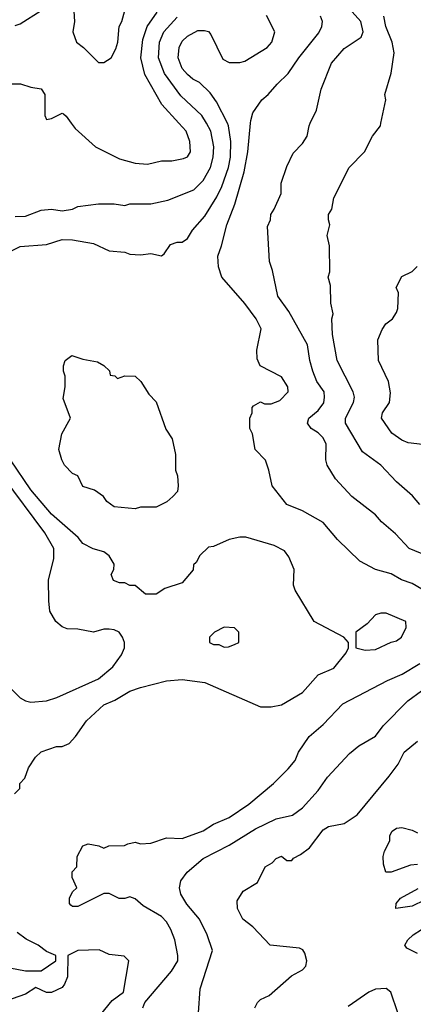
# Model space of a CAD drawing. Header units: inches. Extents: x 1793389 to 1900389, y 320802 to 470796.
# Tile 632 of 656: x 1867468 to 1868974, y 426623 to 430397. Entities that reach past the tile are written whole.
import ezdxf

# ---------------------------------------------------------------- set-up
doc = ezdxf.new("R2010")
doc.units = ezdxf.units.IN
doc.header["$MEASUREMENT"] = 0
doc.layers.add('B8462', color=7, linetype='Continuous')
doc.layers.add('B8463', color=7, linetype='Continuous')

msp = doc.modelspace()

# ---------------------------------------------------------------- linework, layer by layer
at = {"layer": 'B8462', "color": 2}
for points, elevation in [([(1867391.5, 429488.5), (1867470, 429527.3), (1867570, 429534.8), (1867630, 429554), (1867670, 429553.4), (1867750, 429538.8), (1867810, 429511), (1867870, 429506), (1867890, 429498), (1867930, 429496), (1867970, 429501), (1868010, 429492), (1868020.4, 429499.6), (1868044.7, 429535.3), (1868070, 429544.7), (1868090, 429544.7), (1868110, 429558), (1868129, 429590), (1868176.6, 429643.4), (1868222.8, 429717.2), (1868242, 429758), (1868266.6, 429830), (1868274.3, 429870), (1868275.8, 429930), (1868267.6, 429990), (1868262.6, 430000)], 350), ([(1867450, 429642), (1867490, 429644), (1867550, 429666.8), (1867590, 429670.8), (1867630, 429664), (1867670, 429671), (1867690, 429681), (1867770, 429691), (1867830, 429691), (1867870, 429684.7), (1867890, 429691.3), (1867970, 429690.8), (1868034.8, 429705.2), (1868134.9, 429745.1), (1868170, 429780.7), (1868197.6, 429830), (1868207.8, 429870), (1868211.5, 429910), (1868199.6, 429970), (1868182.4, 430000)], 354), ([(1867665.3, 430000), (1867679.8, 429979.8), (1867758, 429910), (1867850, 429862.8), (1867910, 429847.3), (1867956.5, 429843.5), (1868010, 429856), (1868050, 429856), (1868094.8, 429865.2), (1868110, 429871.3), (1868121.2, 429890), (1868119.3, 429930), (1868105.2, 429970), (1868077.5, 430000)], 358), ([(1869050, 428189.2), (1868970, 428236), (1868929.6, 428249.6), (1868890, 428272.7), (1868829.4, 428289.4), (1868770, 428322), (1868684.1, 428404.1), (1868630, 428469.2), (1868550, 428514), (1868490, 428539), (1868434, 428610), (1868422, 428670), (1868408.9, 428708.9), (1868369, 428750), (1868359, 428810), (1868349.2, 428830), (1868348.7, 428870), (1868358, 428890), (1868358, 428910), (1868363.1, 428916.9), (1868390, 428932), (1868404.7, 428924.7), (1868430, 428924.7), (1868463.1, 428936.9), (1868495.3, 428970), (1868494, 428990), (1868470, 429028), (1868388.7, 429070), (1868376.4, 429096.4), (1868375.3, 429130), (1868392.5, 429212.5), (1868373.2, 429250), (1868330, 429309.2), (1868242, 429410), (1868229.3, 429449.3), (1868226, 429490), (1868240.9, 429530), (1868260.7, 429610), (1868291.8, 429690), (1868326.7, 429813.3), (1868341.3, 429890), (1868351.4, 430000)], 346), ([(1869030, 428341.2), (1868959, 428370), (1868906.3, 428426.3), (1868852.3, 428472.3), (1868830, 428499), (1868739, 428570), (1868676.5, 428636.5), (1868645.2, 428690), (1868639.3, 428710), (1868640.9, 428770), (1868630, 428794), (1868610, 428814), (1868584, 428830), (1868569.3, 428850), (1868574, 428870), (1868610, 428898.8), (1868631.5, 428928.5), (1868635.1, 428950), (1868632.7, 428970), (1868604.5, 429010), (1868589.5, 429050), (1868578, 429090), (1868569.2, 429150), (1868498, 429278), (1868456.5, 429336.5), (1868436, 429436), (1868424, 429470), (1868416.4, 429603.6), (1868428, 429630), (1868428.7, 429650), (1868442, 429670), (1868468, 429730), (1868468.7, 429770), (1868490, 429834), (1868514.6, 429885.4), (1868550, 429922), (1868568.7, 429950), (1868575.3, 429990), (1868580.1, 430000)], 342), ([(1868998.9, 428538.9), (1868971.7, 428571.7), (1868910, 428625.2), (1868849.5, 428689.5), (1868780.1, 428740.1), (1868715.1, 428850), (1868715.1, 428870), (1868745.2, 428930), (1868749.2, 428950), (1868744, 428970), (1868682.7, 429090), (1868665.2, 429190), (1868662, 429250), (1868668, 429270), (1868659, 429310), (1868658, 429378), (1868648.7, 429410), (1868655.3, 429430), (1868654, 429530), (1868645.2, 429570), (1868655.3, 429610), (1868649.3, 429629.3), (1868649.2, 429650), (1868662, 429670), (1868670, 429714), (1868728.7, 429830), (1868788, 429890), (1868818, 429950), (1868848.7, 429990), (1868850.7, 430000)], 338), ([(1869010, 428769.2), (1868954.8, 428774.8), (1868930, 428785.2), (1868892.5, 428812.5), (1868852.7, 428870), (1868856, 428890), (1868882.9, 428930), (1868886.8, 428966.8), (1868879.3, 429010), (1868841.2, 429090), (1868839, 429170), (1868855.3, 429210), (1868869.4, 429230.6), (1868895.3, 429250), (1868910, 429274), (1868915.3, 429290), (1868918, 429350), (1868908.7, 429370), (1868930, 429412), (1868970, 429432), (1868988.9, 429451.1)], 334), ([(1867448, 427430), (1867468, 427450), (1867468, 427470), (1867488, 427490), (1867502, 427530), (1867528, 427570), (1867550, 427591.3), (1867608.9, 427611.1), (1867630, 427611.3), (1867657.2, 427622.8), (1867682, 427650), (1867724, 427710), (1867790, 427770.7), (1867831.5, 427788.5), (1867890, 427823), (1867930, 427838), (1868030, 427863), (1868090, 427867.7), (1868176.1, 427856.1), (1868390, 427762.8), (1868430, 427762.8), (1868469.4, 427770.6), (1868550, 427818.8), (1868610, 427886), (1868670, 427911.3), (1868718, 427970), (1868726, 427990), (1868726, 428010), (1868708, 428030), (1868595.3, 428090), (1868522, 428210), (1868515.3, 428230), (1868518, 428290), (1868498, 428338), (1868481.2, 428361.2), (1868442, 428382), (1868333.6, 428413.6), (1868310, 428414), (1868270, 428404), (1868210, 428378), (1868190, 428375.3), (1868156.9, 428343.1), (1868143.6, 428316.4), (1868132.7, 428307.3), (1868131.6, 428288.4), (1868090, 428238), (1868023.5, 428216.5), (1867990, 428195.3), (1867950, 428195.3), (1867910, 428228), (1867888.9, 428228.9), (1867870, 428238), (1867850, 428238), (1867827.3, 428247.3), (1867818, 428270), (1867828.7, 428290), (1867829, 428310), (1867810, 428342), (1867790, 428357.2), (1867749.4, 428369.4), (1867710, 428389.2), (1867691.7, 428411.7), (1867590, 428502), (1867510, 428595.1), (1867432.3, 428710)], 350), ([(1867430, 427838), (1867470, 427798), (1867490, 427786), (1867510, 427781), (1867570, 427786.8), (1867610, 427799.1), (1867770, 427870.7), (1867823.9, 427916.1), (1867857.5, 427962.5), (1867869, 427990), (1867869, 428010), (1867862, 428030), (1867848, 428050), (1867830, 428059), (1867810, 428061.2), (1867790, 428061.2), (1867750, 428049.3), (1867690, 428060.9), (1867650, 428062.7), (1867630, 428069.3), (1867606, 428090), (1867583.7, 428130), (1867579.3, 428170), (1867578, 428250), (1867598, 428330), (1867598, 428370), (1867564.5, 428430), (1867404.9, 428644.9)], 354), ([(1867939, 426610), (1867946.6, 426630), (1868049.3, 426750), (1868072.7, 426790), (1868073.2, 426810), (1868061.2, 426870), (1868046.6, 426910), (1868030, 426939), (1868010, 426959.3), (1867940.2, 427000.2), (1867910, 427028), (1867890, 427035.3), (1867870, 427028.7), (1867848.9, 427028.9), (1867810, 427048), (1867790, 427048), (1867690, 426998), (1867670, 426998), (1867663.1, 427003.1), (1867658, 427010), (1867658, 427030), (1867670, 427054), (1867686, 427070), (1867668.9, 427108.9), (1867668.9, 427131.1), (1867686, 427150), (1867688, 427190), (1867709.2, 427230.8), (1867730, 427238), (1867771.1, 427231.1), (1867790, 427222), (1867808.9, 427231.1), (1867868.4, 427231.6), (1867881.2, 427238.8), (1867910, 427244.7), (1867930, 427238), (1867970, 427241), (1868030, 427261), (1868090, 427258.8), (1868170, 427288.2), (1868210, 427313.4), (1868270, 427339.3), (1868345.2, 427390), (1868439, 427470), (1868494.8, 427525.2), (1868522, 427558), (1868535.3, 427590), (1868575.3, 427650), (1868630, 427696), (1868704.8, 427775.2), (1868875.9, 427864.1), (1868931.5, 427888.5), (1868999, 427930)], 346), ([(1868152, 426590), (1868158, 426682), (1868206, 426830), (1868185.2, 426890), (1868156, 426950), (1868107.7, 427007.7), (1868084.8, 427044.8), (1868079.3, 427070), (1868084.1, 427095.9), (1868109, 427130), (1868170, 427182), (1868270, 427233.4), (1868370, 427296.3), (1868450, 427334), (1868511.9, 427348.1), (1868550, 427376), (1868610, 427442.8), (1868645.8, 427494.2), (1868730, 427584.7), (1868766.3, 427613.7), (1868830, 427651.3), (1868859, 427690), (1868954, 427786), (1869057.4, 427862.6)], 342), ([(1868368, 426610), (1868378, 426630), (1868390, 426642), (1868423.1, 426656.9), (1868507.6, 426732.4), (1868550, 426754.8), (1868562.7, 426770), (1868567, 426790), (1868559.6, 426819.6), (1868551.8, 426831.8), (1868538.9, 426838.9), (1868426, 426850), (1868360.2, 426920.2), (1868322, 426950), (1868302, 426990), (1868300.4, 427019.6), (1868323.1, 427056.9), (1868378, 427090), (1868408, 427150), (1868434.6, 427165.4), (1868450, 427182), (1868470, 427191.3), (1868490, 427174), (1868510, 427174), (1868516.4, 427183.6), (1868543.1, 427196.9), (1868576.5, 427223.5), (1868630, 427291.3), (1868650, 427304.7), (1868710, 427316), (1868759, 427350), (1868882, 427498), (1868916, 427544), (1868939, 427590), (1868990, 427632)], 338), ([(1868990, 427159.7), (1868963.1, 427156.9), (1868890, 427129.2), (1868869.3, 427129.3), (1868860.2, 427160.2), (1868859, 427190), (1868864, 427210), (1868884, 427250), (1868884, 427270), (1868893.6, 427286.4), (1868910, 427298), (1868930, 427301), (1868970, 427291), (1868990, 427281)], 334), ([(1869017.3, 427022.7), (1868970, 426999.6), (1868908, 426990), (1868909, 427010), (1868925.2, 427030), (1868992.9, 427067.1)], 334), ([(1868990, 426818), (1868950, 426838), (1868942, 426850), (1868954, 426870), (1868974, 426890), (1869070, 426950.5)], 334), ([(1867430, 426762.8), (1867490, 426751.3), (1867550, 426752), (1867606, 426790), (1867606, 426810), (1867570, 426826), (1867538, 426850), (1867492.3, 426872.3), (1867458.6, 426898.6)], 350), ([(1867777.3, 426582.7), (1867822.4, 426637.6), (1867865.2, 426670), (1867886, 426790), (1867868, 426808), (1867810, 426814), (1867772.3, 426832.3), (1867690.7, 426829.3), (1867652, 426810), (1867650.8, 426729.2), (1867639.8, 426700.2), (1867630, 426688), (1867590, 426668), (1867570, 426668), (1867530, 426688), (1867490, 426662), (1867390, 426628)], 350), ([(1868915.3, 426590), (1868888.7, 426670), (1868870, 426684), (1868830, 426681.2), (1868804.7, 426670), (1868725.4, 426614.6)], 338)]:
    msp.add_lwpolyline(points, dxfattribs=dict(at, elevation=elevation))
for points, elevation in [([(1867842, 429022), (1867870, 429032), (1867910, 429031), (1867931.3, 429010), (1867962, 428962), (1867990, 428932), (1868026.8, 428826.8), (1868051, 428790), (1868064.7, 428730), (1868064.7, 428670), (1868071.6, 428648.4), (1868074, 428610), (1868071.6, 428588.4), (1868054, 428570), (1868030.9, 428549.1), (1867990, 428528), (1867930, 428528.7), (1867910, 428522), (1867830, 428529.2), (1867802, 428550), (1867789.1, 428569.1), (1867753.6, 428593.6), (1867710, 428608), (1867690, 428648), (1867670, 428658), (1867639, 428690), (1867628.7, 428710), (1867618, 428750), (1867629, 428810), (1867662, 428870), (1867634.6, 428945.4), (1867642, 428990), (1867642, 429030), (1867635.3, 429050), (1867635.3, 429070), (1867642, 429090), (1867668, 429110), (1867710, 429096), (1867765.4, 429085.4), (1867790, 429072), (1867811.1, 429051.1), (1867814, 429034), (1867831.6, 429031.6)], 346), ([(1868870, 428122), (1868850, 428122), (1868830, 428115.3), (1868798, 428082), (1868754, 428050), (1868754, 427990), (1868790, 427981), (1868830, 427982.8), (1868889.3, 428010.7), (1868910, 428016), (1868928.7, 428030), (1868947.3, 428067.3), (1868946, 428090)], 350), ([(1868250, 428068), (1868214, 428050), (1868194, 428030), (1868194, 428010), (1868210, 428002), (1868230, 428002), (1868250, 427992), (1868267.3, 427992.7), (1868290, 428002), (1868306, 428010), (1868306, 428050), (1868290, 428066)], 354)]:
    msp.add_lwpolyline(points, close=True, dxfattribs=dict(at, elevation=elevation))
at = {"layer": 'B8463', "color": 2}
for points, elevation in [([(1868580.1, 430000), (1868604, 430050), (1868621.2, 430130), (1868661.2, 430230), (1868710, 430286), (1868775.3, 430330), (1868782, 430350), (1868774, 430390), (1868686, 430490)], 342), ([(1867450, 430374.8), (1867470, 430381), (1867550, 430431.3)], 362), ([(1867674, 430450), (1867678, 430390), (1867671.3, 430350), (1867684.7, 430310), (1867712, 430290), (1867770, 430232), (1867790, 430232), (1867818, 430250), (1867835.5, 430284.5), (1867844, 430310), (1867849, 430370), (1867859, 430390), (1867873.6, 430446.4)], 362), ([(1868077.5, 430000), (1868011.5, 430071.5), (1867946.6, 430186.6), (1867931.5, 430250), (1867939.3, 430320.7), (1867955.6, 430370), (1867994.6, 430425.4)], 358), ([(1868182.4, 430000), (1868165.1, 430030), (1868084.9, 430104.9), (1868021.6, 430190), (1867999.7, 430250), (1868003.5, 430310), (1868019.6, 430350), (1868070, 430406)], 354), ([(1868262.6, 430000), (1868221.6, 430081.6), (1868197, 430117), (1868156, 430156), (1868130, 430169.3), (1868110, 430186.6), (1868089.6, 430210), (1868074.5, 430250), (1868078, 430290), (1868090, 430314.8), (1868110, 430334), (1868150, 430354.8), (1868175.3, 430355.3), (1868190.9, 430350.9), (1868199.8, 430339.8), (1868245.4, 430245.4), (1868270, 430232), (1868310, 430232), (1868330, 430238), (1868415.3, 430290), (1868433.2, 430310), (1868444, 430350), (1868412.3, 430412.3)], 350), ([(1868351.4, 430000), (1868352.3, 430010), (1868360.1, 430039.9), (1868394, 430090), (1868419, 430110), (1868453.2, 430150), (1868496, 430190), (1868536, 430250), (1868613.1, 430346.9), (1868623.7, 430370), (1868626.6, 430390), (1868619.3, 430410)], 346), ([(1868850.7, 430000), (1868869.2, 430090), (1868865.2, 430110), (1868890, 430192), (1868901.3, 430270), (1868894, 430310), (1868869.7, 430370), (1868861, 430410)], 338), ([(1867155.1, 430000), (1867174, 430030), (1867173.2, 430090), (1867190, 430131), (1867230, 430161), (1867270, 430170.8), (1867330, 430164.7), (1867371.1, 430151.1), (1867470.9, 430150.9), (1867510, 430138), (1867550, 430131.3), (1867564.7, 430110), (1867564.7, 430030), (1867570, 430014), (1867590, 430018), (1867630, 430038), (1867635.3, 430035.3), (1867646.4, 430026.4), (1867665.3, 430000)], 358)]:
    msp.add_lwpolyline(points, dxfattribs=dict(at, elevation=elevation))

doc.saveas('drawing.dxf')
